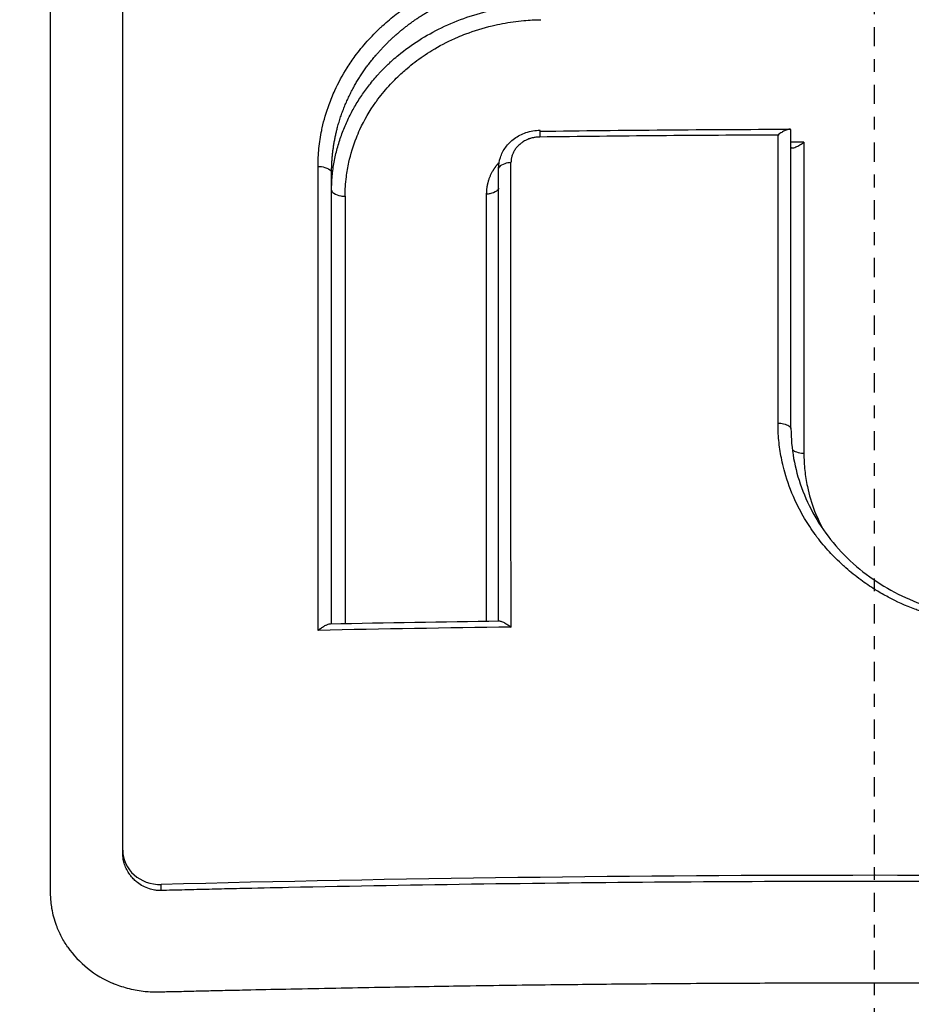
# Model space of a CAD drawing. Header units: millimetres. Extents: x 0 to 4378, y 0 to 2397.
# Tile 516 of 656: x 2244.5 to 2251.45, y 1775.85 to 1783.53. Entities that reach past the tile are written whole.
import ezdxf

# ---------------------------------------------------------------- set-up
doc = ezdxf.new("R2010")
doc.units = ezdxf.units.MM
doc.header["$LTSCALE"] = 0.2
doc.linetypes.add('CENTER2', pattern=[1.125, 0.75, -0.125, 0.125, -0.125])
doc.layers.add('02_Center Line', color=1, linetype='CENTER2')

# ---------------------------------------------------------------- blocks, each defined once
blk = doc.blocks.new('Blk$A16R2-0W24Z')
for p, q in [((-5.8576, 1277.1386), (-5.8576, 1287.0598)), ((-0.648, 1280.4252), (-0.648, 1282.7538)), ((-2.9272, 1278.9257), (-2.9272, 1282.4535)), ((-4.2295, 1278.9038), (-4.2295, 1282.4236)), ((-2.9272, 1282.2993), (-2.9272, 1282.2993)), ((-0.648, 1280.4252), (-0.648, 1280.4252)), ((-5.8576, 1277.1105), (-5.8576, 1277.1386)), ((-5.5576, 1276.8233), (-5.5576, 1276.8708))]:
    blk.add_line(p, q)
for centre, major_axis, ratio, start_param, end_param in [((-2.6029, 1282.6524), (-0.0013, 0.1), 0.032023, 0.000012, 1.088558), ((0.0074, 1254.5912), (-75.6645, 0.0002), 0.371697, 4.722385, 4.74694), ((-2.6029, 1282.6524), (-0.0013, 0.1), 0.032023, 6.200485, 6.283197), ((-0.7551, 1244.9689), (0.0019, 81.4992), 0.000073, 5.163078, 5.193919), ((0.0061, 1254.4806), (75.1014, 0.0001), 0.375219, 1.578167, 1.579506), ((-0.5427, 1244.9633), (-0.0014, 81.1168), 0.000054, 1.087484, 1.120975), ((-4.3556, 1245.1852), (0.0051, 80.6888), 0.000252, 5.1428, 5.192726), ((-2.8484, 1245.1034), (-0.0049, -81.0602), 0.000211, 2.000559, 2.050301), ((-4.1031, 1245.1724), (-0.0052, 80.3463), 0.000261, 1.09132, 1.137515), ((-3.0043, 1245.1115), (0.0051, -80.6209), 0.000231, 4.233607, 4.279597), ((0.0263, 1249.1012), (-80.0986, -0.0004), 0.371981, 4.748065, 4.766862), ((-5.5576, 1277.1462), (0.2969, 0.0472), 0.914372, 2.997185, 4.567978), ((-5.5012, 1276.8975), (-0.8397, -0.4237), 0.903476, 0.124849, 0.655902)]:
    blk.add_ellipse(centre, major_axis=major_axis, ratio=ratio, start_param=start_param, end_param=end_param)
for points, knots in [([(-21.1149, 1241.1292), (-21.6347, 1241.6732), (-22.1125, 1242.2014), (-23.1154, 1243.3634), (-23.6198, 1243.9694), (-25.2399, 1246.0478), (-26.1072, 1247.3887), (-27.04, 1248.9128), (-27.2909, 1249.3345), (-27.8022, 1250.2478), (-28.047, 1250.7226), (-28.3925, 1251.4191), (-28.5128, 1251.6663), (-28.8194, 1252.3103), (-29.0268, 1252.7613), (-29.2578, 1253.3028), (-29.2829, 1253.3619), (-29.3882, 1253.6124), (-29.467, 1253.8044), (-29.9098, 1254.9087), (-30.239, 1255.8339), (-31.6246, 1260.3311), (-32.3868, 1264.8088), (-31.8096, 1270.0567), (-31.7951, 1270.1812), (-31.7465, 1270.5744), (-31.7117, 1270.8317), (-31.5277, 1272.0825), (-31.3369, 1273.0916), (-30.8445, 1275.0997), (-30.5497, 1276.0864), (-29.8907, 1277.9506), (-29.534, 1278.8302), (-28.2745, 1281.5704), (-27.2253, 1283.3591), (-25.709, 1285.4493), (-25.3931, 1285.863), (-24.9045, 1286.4714), (-24.7395, 1286.6718), (-24.4048, 1287.0683), (-24.2339, 1287.2659), (-23.8961, 1287.6468), (-23.7296, 1287.8303), (-23.3964, 1288.1889), (-23.2301, 1288.364), (-22.4107, 1289.2075), (-21.727, 1289.8528), (-20.3926, 1291.0079), (-19.7482, 1291.5246), (-18.5032, 1292.4483), (-17.9064, 1292.8615), (-15.1525, 1294.6387), (-12.8452, 1295.7811), (-9.217, 1297.0924), (-7.9823, 1297.4596), (-5.4925, 1298.0508), (-4.2136, 1298.2778), (-2.9324, 1298.4175)], [0.000202, 0.000202, 0.000202, 0.000202, 0.229071, 0.229071, 0.451055, 0.451055, 0.976928, 0.976928, 1.158323, 1.158323, 1.370376, 1.370376, 1.478744, 1.478744, 1.660636, 1.660636, 1.682878, 1.682878, 1.754881, 1.754881, 2.095999, 2.095999, 3.391402, 3.391402, 3.425371, 3.425371, 3.489795, 3.489795, 3.728653, 3.728653, 3.965316, 3.965316, 4.183283, 4.183283, 4.657702, 4.657702, 4.777295, 4.777295, 4.836881, 4.836881, 4.896376, 4.896376, 4.952913, 4.952913, 5.007544, 5.007544, 5.220073, 5.220073, 5.406505, 5.406505, 5.569953, 5.569953, 6.143852, 6.143852, 6.434427, 6.434427, 6.72683, 6.72683, 6.72683, 6.72683]), ([(-13.3789, 1297.2635), (-13.8804, 1297.0916), (-14.3755, 1296.9111), (-15.5147, 1296.4708), (-16.1527, 1296.2051), (-18.447, 1295.182), (-20.0287, 1294.343), (-23.5054, 1292.2078), (-25.3269, 1290.8536), (-27.4213, 1289.024), (-27.8509, 1288.6318), (-29.1673, 1287.3776), (-30.0124, 1286.4935), (-31.2162, 1285.1172), (-31.6133, 1284.6411), (-32.3936, 1283.6615), (-32.7762, 1283.1568), (-33.5261, 1282.1183), (-33.8925, 1281.5838), (-34.6073, 1280.4856), (-34.9548, 1279.9213), (-35.4551, 1279.0623), (-35.6197, 1278.7713), (-35.9417, 1278.1853), (-36.099, 1277.8904), (-36.4417, 1277.2282), (-36.6248, 1276.8604), (-36.9821, 1276.1149), (-37.1561, 1275.7367), (-37.6624, 1274.5896), (-37.9752, 1273.8152), (-38.4114, 1272.6314), (-38.5534, 1272.2257), (-38.8262, 1271.4045), (-38.9566, 1270.9894), (-39.5822, 1268.8797), (-39.968, 1267.1684), (-40.3155, 1264.9699), (-40.3824, 1264.4901), (-40.7361, 1261.5663), (-40.7314, 1259.7199), (-40.7299, 1258.3094), (-40.73, 1258.0916), (-40.7304, 1257.7622), (-40.7306, 1257.6515), (-40.7308, 1257.3777), (-40.7307, 1257.2176), (-40.7296, 1256.9823), (-40.729, 1256.9068), (-40.7268, 1256.6771), (-40.7247, 1256.5434), (-40.7194, 1256.2926), (-40.7168, 1256.1901), (-40.711, 1255.9891), (-40.708, 1255.8968), (-40.697, 1255.5899), (-40.6875, 1255.3728), (-40.6323, 1254.316), (-40.5622, 1253.4796), (-40.4185, 1252.2382), (-40.3652, 1251.832), (-40.2469, 1251.028), (-40.1822, 1250.63), (-39.973, 1249.4566), (-39.8112, 1248.6824), (-39.4472, 1247.1681), (-39.2464, 1246.4269), (-38.9162, 1245.3352), (-38.804, 1244.9816), (-38.5708, 1244.2815), (-38.4502, 1243.935), (-38.0781, 1242.9125), (-37.8124, 1242.2392), (-37.3904, 1241.2505), (-37.2495, 1240.9318), (-36.8189, 1239.9919), (-36.5162, 1239.3736), (-36.042, 1238.4656), (-35.8842, 1238.1723), (-35.6454, 1237.7416), (-35.5672, 1237.6024), (-35.1601, 1236.8882), (-34.817, 1236.3188), (-34.3708, 1235.6191), (-34.2833, 1235.4836), (-34.0802, 1235.1735), (-33.9639, 1234.999), (-33.7992, 1234.7561), (-33.7515, 1234.6861), (-33.635, 1234.5166), (-33.5637, 1234.4141), (-33.1392, 1233.8099), (-32.7713, 1233.3121), (-32.2109, 1232.5858), (-32.0182, 1232.3411), (-31.7207, 1231.9722), (-31.6172, 1231.8455), (-31.4028, 1231.5859), (-31.2916, 1231.453), (-30.987, 1231.094), (-30.7926, 1230.8703), (-30.466, 1230.5035), (-30.338, 1230.3619), (-30.1011, 1230.1039), (-29.9915, 1229.9861), (-29.8081, 1229.7913), (-29.734, 1229.7132), (-29.52, 1229.4894), (-29.3791, 1229.3443), (-29.0289, 1228.989), (-28.8178, 1228.7792), (-28.3958, 1228.3687), (-28.1839, 1228.1669), (-27.7635, 1227.775), (-27.5552, 1227.5847), (-27.158, 1227.2296), (-26.97, 1227.0647), (-26.6769, 1226.8124), (-26.5735, 1226.7243), (-26.2645, 1226.4638), (-26.0567, 1226.2921), (-25.7487, 1226.0431), (-25.6503, 1225.9644), (-25.3941, 1225.7611), (-25.2344, 1225.6363), (-24.8739, 1225.3589), (-24.6723, 1225.2067), (-24.2704, 1224.9092), (-24.0697, 1224.7634), (-23.6722, 1224.4802), (-23.4752, 1224.3425), (-22.8885, 1223.9402), (-22.4935, 1223.6792), (-21.337, 1222.9445), (-20.5572, 1222.484), (-18.3463, 1221.2783), (-16.8664, 1220.579), (-14.7378, 1219.7309), (-14.1484, 1219.5116), (-13.0266, 1219.1236), (-12.4967, 1218.9522), (-11.4913, 1218.6498), (-11.0182, 1218.5165), (-10.122, 1218.2816), (-9.7003, 1218.1781), (-8.5317, 1217.9111), (-7.7797, 1217.7611), (-6.4508, 1217.5348), (-5.8772, 1217.4494), (-4.4359, 1217.2661), (-3.5637, 1217.1831), (-2.25, 1217.1003), (-1.8122, 1217.0798), (-0.925, 1217.0522), (-0.4968, 1217.0462), (-0.0554, 1217.0462)], [-11.409594, -11.409594, -11.409594, -11.409594, -11.323203, -11.323203, -11.208746, -11.208746, -10.903559, -10.903559, -10.49681, -10.49681, -10.388234, -10.388234, -10.154863, -10.154863, -10.033963, -10.033963, -9.908546, -9.908546, -9.778492, -9.778492, -9.643694, -9.643694, -9.574994, -9.574994, -9.505925, -9.505925, -9.420491, -9.420491, -9.33343, -9.33343, -9.156755, -9.156755, -9.064945, -9.064945, -8.971626, -8.971626, -8.591834, -8.591834, -8.486072, -8.486072, -7.947871, -7.947871, -7.849464, -7.849464, -7.799156, -7.799156, -7.725216, -7.725216, -7.691028, -7.691028, -7.623996, -7.623996, -7.576077, -7.576077, -7.534454, -7.534454, -7.437649, -7.437649, -7.069154, -7.069154, -6.889697, -6.889697, -6.7135, -6.7135, -6.369354, -6.369354, -6.037716, -6.037716, -5.878371, -5.878371, -5.721439, -5.721439, -5.41411, -5.41411, -5.267307, -5.267307, -4.979651, -4.979651, -4.841656, -4.841656, -4.776165, -4.776165, -4.506382, -4.506382, -4.441344, -4.441344, -4.357044, -4.357044, -4.323655, -4.323655, -4.275506, -4.275506, -4.046926, -4.046926, -3.93135, -3.93135, -3.870595, -3.870595, -3.806578, -3.806578, -3.697345, -3.697345, -3.62817, -3.62817, -3.570669, -3.570669, -3.532087, -3.532087, -3.459788, -3.459788, -3.354278, -3.354278, -3.250772, -3.250772, -3.151679, -3.151679, -3.064305, -3.064305, -3.017007, -3.017007, -2.923431, -2.923431, -2.879873, -2.879873, -2.809551, -2.809551, -2.722407, -2.722407, -2.637561, -2.637561, -2.555786, -2.555786, -2.396229, -2.396229, -2.097254, -2.097254, -1.573532, -1.573532, -1.377037, -1.377037, -1.205237, -1.205237, -1.055164, -1.055164, -0.923686, -0.923686, -0.693568, -0.693568, -0.520921, -0.520921, -0.262062, -0.262062, -0.132423, -0.132423, 0, 0, 0, 0]), ([(-20.5804, 1250.9617), (-21.1314, 1251.5322), (-21.6575, 1252.1294), (-22.6491, 1253.3597), (-23.117, 1253.9961), (-24.4324, 1255.9612), (-25.19, 1257.345), (-26.2355, 1259.7337), (-26.5965, 1260.713), (-27.8894, 1265.0063), (-28.2021, 1268.4591), (-27.7446, 1272.6652), (-27.6153, 1273.4821), (-27.2652, 1275.1512), (-27.041, 1275.9989), (-26.6429, 1277.245), (-26.5006, 1277.6551), (-26.0441, 1278.8708), (-25.6984, 1279.6672), (-24.9251, 1281.2306), (-24.497, 1281.9972), (-23.5706, 1283.4778), (-23.0748, 1284.1903), (-22.2761, 1285.2257), (-22.0043, 1285.561), (-21.5874, 1286.0513), (-21.4481, 1286.2113), (-21.161, 1286.5325), (-21.0156, 1286.6913), (-20.2933, 1287.4616), (-19.6951, 1288.0452), (-18.5114, 1289.0966), (-17.9405, 1289.564), (-16.3206, 1290.7869), (-15.2313, 1291.4961), (-13.2434, 1292.6048), (-12.3653, 1293.0373), (-10.7899, 1293.7157), (-10.1031, 1293.9806), (-8.364, 1294.577), (-7.2978, 1294.8763), (-5.6736, 1295.233), (-5.1289, 1295.3364), (-4.034, 1295.5119), (-3.485, 1295.5839), (-2.9324, 1295.6402)], [0.00002, 0.00002, 0.00002, 0.00002, 0.243777, 0.243777, 0.48798, 0.48798, 0.976777, 0.976777, 1.303038, 1.303038, 2.382704, 2.382704, 2.644531, 2.644531, 2.920325, 2.920325, 3.055737, 3.055737, 3.32651, 3.32651, 3.599271, 3.599271, 3.868476, 3.868476, 4.001861, 4.001861, 4.068427, 4.068427, 4.135561, 4.135561, 4.396184, 4.396184, 4.623382, 4.623382, 5.021949, 5.021949, 5.320939, 5.320939, 5.545577, 5.545577, 5.882871, 5.882871, 6.051321, 6.051321, 6.219809, 6.219809, 6.219809, 6.219809]), ([(0.0094, 1293.2189), (-1.1737, 1293.2192), (-2.3681, 1293.1253), (-4.6625, 1292.8084), (-5.8066, 1292.5791), (-8.2758, 1291.925), (-9.5896, 1291.4726), (-13.9175, 1289.6145), (-16.6945, 1287.779), (-21.4376, 1283.1904), (-23.3433, 1280.4613), (-24.975, 1276.716), (-25.2637, 1275.95), (-25.6373, 1274.785), (-25.7525, 1274.3919), (-26.2748, 1272.4247), (-26.531, 1270.8237), (-26.7164, 1267.5383), (-26.6417, 1265.8606), (-26.0345, 1261.8364), (-25.3274, 1259.5279), (-22.924, 1254.4547), (-21.3145, 1252.4568), (-20.2514, 1251.2655)], [-3.158699, -3.158699, -3.158699, -3.158699, -2.982715, -2.982715, -2.805909, -2.805909, -2.595859, -2.595859, -2.0912, -2.0912, -1.576632, -1.576632, -1.447883, -1.447883, -1.383034, -1.383034, -1.125315, -1.125315, -0.864642, -0.864642, -0.492049, -0.492049, -0.000019, -0.000019, -0.000019, -0.000019]), ([(20.2547, 1251.2655), (21.0104, 1252.1125), (22.1924, 1253.5474), (24.1886, 1256.9843), (24.9002, 1258.5672), (26.5903, 1263.6897), (26.8306, 1267.0605), (26.4223, 1271.6089), (26.1116, 1273.2132), (25.4006, 1275.5656), (25.1244, 1276.3367), (23.5524, 1280.1159), (21.6857, 1282.8787), (17.0097, 1287.5415), (14.2528, 1289.4204), (9.8987, 1291.3593), (8.5437, 1291.842), (6.0427, 1292.5259), (4.9142, 1292.7621), (2.9683, 1293.0494), (2.1499, 1293.1348), (0.8961, 1293.2056), (0.4546, 1293.2188), (0.0094, 1293.2189)], [-5.832325, -5.832325, -5.832325, -5.832325, -5.274421, -5.274421, -4.846437, -4.846437, -3.928454, -3.928454, -3.418934, -3.418934, -3.165574, -3.165574, -2.150485, -2.150485, -1.152487, -1.152487, -0.72343, -0.72343, -0.378701, -0.378701, -0.13356, -0.13356, -0.000001, -0.000001, -0.000001, -0.000001]), ([(-6.4207, 1277.7272), (-6.4207, 1277.7566), (-6.4207, 1277.7867), (-6.4207, 1277.8178), (-6.4207, 1278.237), (-6.4207, 1278.645), (-6.4207, 1279.0419), (-6.4207, 1279.4912), (-6.4208, 1279.925), (-6.4208, 1280.3454), (-6.4208, 1280.3878), (-6.4208, 1280.43), (-6.4208, 1280.4721), (-6.4208, 1280.8734), (-6.4207, 1281.2618), (-6.4207, 1281.6375), (-6.4207, 1281.6497), (-6.4207, 1281.6619), (-6.4207, 1281.6741), (-6.4207, 1281.8529), (-6.4207, 1282.0288), (-6.4207, 1282.2019), (-6.4207, 1282.2162), (-6.4207, 1282.2304), (-6.4207, 1282.2446), (-6.4206, 1282.4278), (-6.4206, 1282.5728), (-6.4206, 1282.7825), (-6.4206, 1282.7867), (-6.4206, 1282.7908), (-6.4206, 1282.7951), (-6.4206, 1282.8305), (-6.4206, 1282.8659), (-6.4206, 1282.9011), (-6.4206, 1283.296), (-6.4207, 1283.6767), (-6.4207, 1284.0435), (-6.4206, 1284.2478), (-6.4206, 1284.436), (-6.4206, 1284.6262), (-6.4206, 1284.808), (-6.4206, 1284.9917), (-6.4206, 1285.1928), (-6.4205, 1285.5051), (-6.4205, 1285.8005), (-6.4205, 1286.0944), (-6.4205, 1286.1878), (-6.4205, 1286.281), (-6.4205, 1286.3746), (-6.4205, 1286.4026), (-6.4205, 1286.4306), (-6.4205, 1286.4586), (-6.4205, 1286.5191), (-6.4205, 1286.5796), (-6.4205, 1286.6403), (-6.4205, 1286.6705), (-6.4204, 1286.7008), (-6.4206, 1286.7311), (-6.4207, 1286.7612), (-6.4192, 1286.7915), (-6.4153, 1286.8218), (-6.4105, 1286.8595), (-6.4024, 1286.8972), (-6.391, 1286.9346), (-6.3885, 1286.9429), (-6.3857, 1286.9513), (-6.3828, 1286.9597), (-6.3781, 1286.9732), (-6.373, 1286.9867), (-6.3674, 1287), (-6.3553, 1287.0291), (-6.3412, 1287.0573), (-6.3252, 1287.0848), (-6.3092, 1287.1125), (-6.2913, 1287.1393), (-6.2717, 1287.1651), (-6.2498, 1287.1939), (-6.2258, 1287.2214), (-6.1999, 1287.2475), (-6.179, 1287.2685), (-6.1569, 1287.2885), (-6.1336, 1287.3075), (-6.1075, 1287.3288), (-6.0799, 1287.3488), (-6.051, 1287.3674), (-6.0223, 1287.3859), (-5.9922, 1287.403), (-5.9608, 1287.4184)], [0.7479366, 0.7479366, 0.7479366, 0.7479366, 0.75, 0.75, 0.75, 0.7778267, 0.7778267, 0.7778267, 0.8093257, 0.8093257, 0.8093257, 0.8125, 0.8125, 0.8125, 0.8427642, 0.8427642, 0.8427642, 0.84375, 0.84375, 0.84375, 0.8581849, 0.8581849, 0.8581849, 0.859375, 0.859375, 0.859375, 0.8746955, 0.8746955, 0.8746955, 0.875, 0.875, 0.875, 0.8775605, 0.8775605, 0.8775605, 0.90625, 0.90625, 0.90625, 0.9222304, 0.9222304, 0.9222304, 0.9375, 0.9375, 0.9375, 0.9612141, 0.9612141, 0.9612141, 0.96875, 0.96875, 0.96875, 0.9710053, 0.9710053, 0.9710053, 0.9758787, 0.9758787, 0.9758787, 0.9783012, 0.9783012, 0.9783012, 0.9807089, 0.9807089, 0.9807089, 0.9837027, 0.9837027, 0.9837027, 0.984375, 0.984375, 0.984375, 0.9854706, 0.9854706, 0.9854706, 0.987866, 0.987866, 0.987866, 0.9902844, 0.9902844, 0.9902844, 0.9929842, 0.9929842, 0.9929842, 0.9951532, 0.9951532, 0.9951532, 0.9975841, 0.9975841, 0.9975841, 1, 1, 1, 1]), ([(-4.3352, 1282.4698), (-4.3352, 1282.5166), (-4.3329, 1282.5636), (-4.3282, 1282.6104), (-4.3235, 1282.6573), (-4.3164, 1282.7041), (-4.3069, 1282.7505), (-4.3055, 1282.7573), (-4.3041, 1282.7641), (-4.3026, 1282.7709), (-4.289, 1282.832), (-4.2713, 1282.8924), (-4.2496, 1282.9517), (-4.236, 1282.9888), (-4.2209, 1283.0254), (-4.2043, 1283.0616), (-4.1764, 1283.1224), (-4.1443, 1283.1818), (-4.108, 1283.2392), (-4.0883, 1283.2704), (-4.0674, 1283.3011), (-4.0453, 1283.3311), (-4.0164, 1283.3703), (-3.9855, 1283.4083), (-3.9527, 1283.445), (-3.9194, 1283.4822), (-3.8843, 1283.5181), (-3.8475, 1283.5525), (-3.8417, 1283.5579), (-3.8359, 1283.5633), (-3.8301, 1283.5686), (-3.7965, 1283.5991), (-3.7616, 1283.6286), (-3.7253, 1283.6567), (-3.6889, 1283.685), (-3.6512, 1283.7119), (-3.6122, 1283.7374), (-3.5976, 1283.7469), (-3.5828, 1283.7563), (-3.5679, 1283.7654), (-3.5074, 1283.8022), (-3.4444, 1283.8357), (-3.3794, 1283.8656), (-3.3721, 1283.8689), (-3.3649, 1283.8722), (-3.3576, 1283.8754), (-3.3281, 1283.8885), (-3.2981, 1283.9009), (-3.2678, 1283.9126), (-3.2006, 1283.9384), (-3.1316, 1283.9606), (-3.0614, 1283.9789), (-3.0499, 1283.9819), (-3.0384, 1283.9848), (-3.0269, 1283.9876), (-2.9989, 1283.9943), (-2.9707, 1284.0004), (-2.9424, 1284.0059), (-2.8954, 1284.015), (-2.848, 1284.0223), (-2.8004, 1284.0277), (-2.7524, 1284.0331), (-2.7042, 1284.0368), (-2.656, 1284.0387), (-2.6386, 1284.0394), (-2.6211, 1284.0398), (-2.6036, 1284.04)], [0, 0, 0, 0, 0.0581432, 0.0581432, 0.0581432, 0.1164518, 0.1164518, 0.1164518, 0.1249999, 0.1249999, 0.1249999, 0.2019138, 0.2019138, 0.2019138, 0.2500001, 0.2500001, 0.2500001, 0.3309384, 0.3309384, 0.3309384, 0.3749995, 0.3749995, 0.3749995, 0.4325607, 0.4325607, 0.4325607, 0.4908953, 0.4908953, 0.4908953, 0.4999991, 0.4999991, 0.4999991, 0.5524782, 0.5524782, 0.5524782, 0.6052452, 0.6052452, 0.6052452, 0.6249997, 0.6249997, 0.6249997, 0.7050138, 0.7050138, 0.7050138, 0.7139003, 0.7139003, 0.7139003, 0.7500001, 0.7500001, 0.7500001, 0.8301443, 0.8301443, 0.8301443, 0.8432302, 0.8432302, 0.8432302, 0.875, 0.875, 0.875, 0.9277108, 0.9277108, 0.9277108, 0.9807915, 0.9807915, 0.9807915, 1, 1, 1, 1]), ([(-4.2295, 1282.2833), (-4.2295, 1282.3215), (-4.2277, 1282.3587), (-4.2209, 1282.4321), (-4.2159, 1282.4684), (-4.2029, 1282.5397), (-4.1949, 1282.5748), (-4.1761, 1282.6443), (-4.1653, 1282.6785), (-4.1413, 1282.7454), (-4.1281, 1282.7779), (-4.0995, 1282.8416), (-4.0841, 1282.8727), (-4.0603, 1282.9168), (-4.0523, 1282.9309), (-4.0259, 1282.976), (-4.007, 1283.0055), (-3.9679, 1283.0623), (-3.9477, 1283.0895), (-3.916, 1283.1293), (-3.9044, 1283.1432), (-3.8854, 1283.1655), (-3.8785, 1283.1733), (-3.8653, 1283.188), (-3.859, 1283.1949), (-3.8464, 1283.2084), (-3.8401, 1283.215), (-3.8275, 1283.228), (-3.8213, 1283.2344), (-3.808, 1283.2476), (-3.801, 1283.2544), (-3.7861, 1283.2688), (-3.7783, 1283.2762), (-3.7639, 1283.2894), (-3.7579, 1283.2947), (-3.7372, 1283.3131), (-3.7227, 1283.3256), (-3.6575, 1283.3792), (-3.6045, 1283.4175), (-3.4924, 1283.4888), (-3.4332, 1283.5216), (-3.3079, 1283.582), (-3.2417, 1283.6091), (-3.1044, 1283.6563), (-3.0333, 1283.676), (-2.8855, 1283.7078), (-2.8089, 1283.7193), (-2.6886, 1283.7295), (-2.645, 1283.7316), (-2.6015, 1283.7321)], [0, 0, 0, 0, 0.0347155, 0.0347155, 0.0705545, 0.0705545, 0.1076027, 0.1076027, 0.1466717, 0.1466717, 0.1869872, 0.1869872, 0.2293017, 0.2293017, 0.25, 0.25, 0.2971343, 0.2971343, 0.3465903, 0.3465903, 0.375, 0.375, 0.3938825, 0.3938825, 0.4141002, 0.4141002, 0.4355751, 0.4355751, 0.4551224, 0.4551224, 0.4733698, 0.4733698, 0.4897428, 0.4897428, 0.5, 0.5, 0.5228211, 0.5228211, 0.6006731, 0.6006731, 0.6811081, 0.6811081, 0.7661787, 0.7661787, 0.854218, 0.854218, 0.9472304, 0.9472304, 1, 1, 1, 1]), ([(-4.1241, 1282.2373), (-4.1241, 1282.2877), (-4.121, 1282.3382), (-4.1147, 1282.3884), (-4.11, 1282.4264), (-4.1035, 1282.4643), (-4.0952, 1282.5018), (-4.0809, 1282.5663), (-4.0613, 1282.63), (-4.0367, 1282.6921), (-4.028, 1282.714), (-4.0187, 1282.7358), (-4.0087, 1282.7573), (-3.9746, 1282.8312), (-3.9331, 1282.9025), (-3.885, 1282.9702), (-3.8793, 1282.978), (-3.8737, 1282.9859), (-3.8679, 1282.9936), (-3.8377, 1283.0341), (-3.8051, 1283.0732), (-3.7703, 1283.1107), (-3.7411, 1283.1422), (-3.7103, 1283.1726), (-3.678, 1283.2017), (-3.6658, 1283.2128), (-3.6534, 1283.2237), (-3.6407, 1283.2343), (-3.6011, 1283.2679), (-3.5595, 1283.2996), (-3.5161, 1283.3292), (-3.4935, 1283.3447), (-3.4704, 1283.3596), (-3.4469, 1283.3739), (-3.3902, 1283.4084), (-3.3308, 1283.4396), (-3.2695, 1283.4672), (-3.2615, 1283.4708), (-3.2534, 1283.4744), (-3.2453, 1283.4778), (-3.2248, 1283.4866), (-3.2041, 1283.4951), (-3.1832, 1283.503), (-3.1161, 1283.5287), (-3.0471, 1283.5501), (-2.9767, 1283.5669), (-2.9503, 1283.5732), (-2.9237, 1283.5789), (-2.897, 1283.584), (-2.8421, 1283.5944), (-2.7867, 1283.602), (-2.731, 1283.607), (-2.6872, 1283.6109), (-2.6433, 1283.6132), (-2.5994, 1283.6137)], [0, 0, 0, 0, 0.0711759, 0.0711759, 0.0711759, 0.125, 0.125, 0.125, 0.2174165, 0.2174165, 0.2174165, 0.25, 0.25, 0.25, 0.3619636, 0.3619636, 0.3619636, 0.375, 0.375, 0.375, 0.4428947, 0.4428947, 0.4428947, 0.5, 0.5, 0.5, 0.5216444, 0.5216444, 0.5216444, 0.5896095, 0.5896095, 0.5896095, 0.625, 0.625, 0.625, 0.7104879, 0.7104879, 0.7104879, 0.7216778, 0.7216778, 0.7216778, 0.75, 0.75, 0.75, 0.8408704, 0.8408704, 0.8408704, 0.875, 0.875, 0.875, 0.9449962, 0.9449962, 0.9449962, 1, 1, 1, 1]), ([(-0.648, 1282.7538), (-0.648, 1282.7559), (-0.649, 1282.7573), (-0.6505, 1282.7583), (-0.6523, 1282.7595), (-0.6549, 1282.76), (-0.658, 1282.76), (-0.6649, 1282.7599), (-0.6742, 1282.7575), (-0.6854, 1282.753), (-0.6877, 1282.752), (-0.69, 1282.751), (-0.6924, 1282.7499), (-0.701, 1282.746), (-0.7103, 1282.741), (-0.7199, 1282.735), (-0.7293, 1282.729), (-0.7391, 1282.722), (-0.7489, 1282.714)], [-0.01932859, -0.01932859, -0.01932859, -0.01932859, -0.0172437, -0.0172437, -0.0172437, -0.01472022, -0.01472022, -0.01472022, -0.00918037, -0.00918037, -0.00918037, -0.0080494, -0.0080494, -0.0080494, -0.00399872, -0.00399872, -0.00399872, -0.00000074, -0.00000074, -0.00000074, -0.00000074]), ([(-2.9272, 1282.4545), (-2.9273, 1282.483), (-2.9225, 1282.5117), (-2.9043, 1282.5673), (-2.8902, 1282.5948), (-2.8535, 1282.6448), (-2.8303, 1282.6678), (-2.7774, 1282.7065), (-2.7467, 1282.7224), (-2.6794, 1282.7454), (-2.6415, 1282.7519), (-2.6042, 1282.7524)], [0, 0, 0, 0, 0.00895335, 0.00895335, 0.01838302, 0.01838302, 0.02820011, 0.02820011, 0.03841769, 0.03841769, 0.04963325, 0.04963325, 0.04963325, 0.04963325]), ([(-2.6063, 1282.6987), (-2.6139, 1282.6986), (-2.6209, 1282.6982), (-2.6334, 1282.6972), (-2.639, 1282.6965), (-2.6482, 1282.6951), (-2.652, 1282.6945), (-2.6623, 1282.6924), (-2.6684, 1282.691), (-2.6771, 1282.6885), (-2.6801, 1282.6876), (-2.6855, 1282.6858), (-2.6881, 1282.685), (-2.6966, 1282.6819), (-2.702, 1282.6796), (-2.7104, 1282.6758), (-2.7136, 1282.6743), (-2.7225, 1282.6697), (-2.728, 1282.6665), (-2.7346, 1282.6624), (-2.736, 1282.6615), (-2.7437, 1282.6565), (-2.7494, 1282.6523), (-2.7602, 1282.6438), (-2.7652, 1282.6395), (-2.7757, 1282.6298), (-2.7809, 1282.6243), (-2.7886, 1282.6155), (-2.7913, 1282.6122), (-2.7997, 1282.6013), (-2.8047, 1282.5936), (-2.8133, 1282.5781), (-2.8168, 1282.5704), (-2.8226, 1282.5547), (-2.825, 1282.5467), (-2.8285, 1282.5305), (-2.8297, 1282.5223), (-2.8307, 1282.5093), (-2.8309, 1282.5045), (-2.8309, 1282.4996)], [0, 0, 0, 0, 0.024339, 0.024339, 0.046422, 0.046422, 0.063135, 0.063135, 0.093918, 0.093918, 0.11053, 0.11053, 0.12627, 0.12627, 0.164466, 0.164466, 0.18889, 0.18889, 0.237395, 0.237395, 0.251509, 0.251509, 0.313558, 0.313558, 0.37668, 0.37668, 0.455034, 0.455034, 0.501837, 0.501837, 0.609274, 0.609274, 0.714679, 0.714679, 0.823425, 0.823425, 0.934378, 0.934378, 1, 1, 1, 1]), ([(-0.648, 1282.6194), (-0.6479, 1282.6173), (-0.6467, 1282.6157), (-0.6429, 1282.6136), (-0.6401, 1282.6133), (-0.6299, 1282.6138), (-0.6202, 1282.6165), (-0.5997, 1282.6251), (-0.5896, 1282.6304), (-0.5652, 1282.6453), (-0.5542, 1282.6538), (-0.5473, 1282.6594)], [0.00003812, 0.00003812, 0.00003812, 0.00003812, 0.00207603, 0.00207603, 0.00436157, 0.00436157, 0.00918267, 0.00918267, 0.0130854, 0.0130854, 0.01833674, 0.01833674, 0.01833674, 0.01833674]), ([(-4.3352, 1282.4698), (-4.3174, 1282.47), (-4.2984, 1282.4669), (-4.2612, 1282.4555), (-4.2439, 1282.4463), (-4.2316, 1282.4322), (-4.2295, 1282.4279), (-4.2295, 1282.4236)], [0.0000002, 0.0000002, 0.0000002, 0.0000002, 0.3681186, 0.3681186, 0.8091812, 0.8091812, 1, 1, 1, 1]), ([(-2.8309, 1282.4996), (-2.8476, 1282.4992), (-2.8648, 1282.4959), (-2.88, 1282.4907), (-2.8982, 1282.4846), (-2.9134, 1282.4759), (-2.9213, 1282.4668), (-2.9251, 1282.4624), (-2.9272, 1282.4579), (-2.9272, 1282.4535)], [0, 0, 0, 0, 0.361739, 0.361739, 0.361739, 0.794261, 0.794261, 0.794261, 1, 1, 1, 1]), ([(-2.9272, 1282.2993), (-2.9274, 1282.2916), (-2.934, 1282.2836), (-2.9446, 1282.2764), (-2.9572, 1282.2678), (-2.9756, 1282.2604), (-2.9953, 1282.2564), (-3.0044, 1282.2546), (-3.0139, 1282.2535), (-3.0232, 1282.2533)], [0.0001944, 0.0001944, 0.0001944, 0.0001944, 0.3627707, 0.3627707, 0.3627707, 0.7980643, 0.7980643, 0.7980643, 1, 1, 1, 1]), ([(-4.2295, 1282.2833), (-4.2293, 1282.2755), (-4.2223, 1282.2674), (-4.1976, 1282.2514), (-4.178, 1282.244), (-4.1464, 1282.238), (-4.135, 1282.237), (-4.1241, 1282.2373)], [0, 0, 0, 0, 0.350032, 0.350032, 0.774405, 0.774405, 1, 1, 1, 1]), ([(-0.5417, 1279.7244), (-0.5697, 1279.7719), (-0.5951, 1279.8205), (-0.6495, 1279.9402), (-0.6759, 1280.0121), (-0.7038, 1280.1114), (-0.7103, 1280.1375), (-0.726, 1280.2084), (-0.7335, 1280.2534), (-0.7444, 1280.3446), (-0.7476, 1280.3907), (-0.7488, 1280.4476), (-0.7489, 1280.4582), (-0.7489, 1280.4688)], [0.6844931, 0.6844931, 0.6844931, 0.6844931, 0.7500001, 0.7500001, 0.8422739, 0.8422739, 0.8750003, 0.8750003, 0.9305213, 0.9305213, 0.9870219, 0.9870219, 1, 1, 1, 1]), ([(-0.7489, 1280.4688), (-0.7343, 1280.4688), (-0.7191, 1280.4666), (-0.7051, 1280.4629), (-0.6892, 1280.4588), (-0.6748, 1280.4528), (-0.6645, 1280.4461), (-0.6553, 1280.4401), (-0.6493, 1280.4335), (-0.6482, 1280.4271), (-0.648, 1280.4265), (-0.648, 1280.4259), (-0.648, 1280.4252)], [0, 0, 0, 0, 0.309014, 0.309014, 0.309014, 0.659804, 0.659804, 0.659804, 0.970047, 0.970047, 0.970047, 1, 1, 1, 1]), ([(-0.648, 1280.4252), (-0.648, 1280.2703), (-0.6194, 1280.1136), (-0.5103, 1279.813), (-0.4264, 1279.6658), (-0.2109, 1279.4045), (-0.0749, 1279.288), (0.221, 1279.1095), (0.3825, 1279.0423), (0.6893, 1278.9638), (0.8357, 1278.9445), (0.9808, 1278.9438)], [0, 0, 0, 0, 0.0519129, 0.0519129, 0.1058774, 0.1058774, 0.1607479, 0.1607479, 0.2128245, 0.2128245, 0.2563612, 0.2563612, 0.2563612, 0.2563612]), ([(-0.6374, 1280.2601), (-0.6318, 1280.2555), (-0.6242, 1280.2511), (-0.6012, 1280.2413), (-0.584, 1280.2366), (-0.5601, 1280.2337), (-0.5536, 1280.2333), (-0.5472, 1280.2332)], [0.2701291, 0.2701291, 0.2701291, 0.2701291, 0.5, 0.5, 0.8657063, 0.8657063, 1, 1, 1, 1]), ([(-0.5472, 1280.2332), (-0.5472, 1280.1883), (-0.5449, 1280.1434), (-0.5401, 1280.0986), (-0.5356, 1280.0563), (-0.5289, 1280.0142), (-0.52, 1279.9725), (-0.5063, 1279.9079), (-0.4872, 1279.8443), (-0.4632, 1279.7821), (-0.4534, 1279.7569), (-0.4428, 1279.7319), (-0.4314, 1279.7071), (-0.4215, 1279.6855), (-0.4109, 1279.6641), (-0.3998, 1279.6429)], [0, 0, 0, 0, 0.0625, 0.0625, 0.0625, 0.1215227, 0.1215227, 0.1215227, 0.2128591, 0.2128591, 0.2128591, 0.2500003, 0.2500003, 0.2500003, 0.2825007, 0.2825007, 0.2825007, 0.2825007]), ([(0.5987, 1278.9344), (0.5253, 1278.95), (0.4531, 1278.9699), (0.3826, 1278.9938), (0.3735, 1278.9969), (0.3643, 1279.0001), (0.3552, 1279.0034), (0.3428, 1279.0078), (0.3304, 1279.0124), (0.318, 1279.0171), (0.2465, 1279.0443), (0.1769, 1279.0758), (0.11, 1279.1113), (0.0788, 1279.1278), (0.0483, 1279.1452), (0.0183, 1279.1634), (0.0149, 1279.1655), (0.0115, 1279.1676), (0.0081, 1279.1697), (-0.0305, 1279.1937), (-0.0681, 1279.2191), (-0.1044, 1279.2458), (-0.1443, 1279.2752), (-0.1828, 1279.3062), (-0.2197, 1279.3386), (-0.2277, 1279.3457), (-0.2358, 1279.3529), (-0.2437, 1279.3602), (-0.2803, 1279.3936), (-0.3153, 1279.4284), (-0.3485, 1279.4645), (-0.3818, 1279.5007), (-0.4133, 1279.5383), (-0.4428, 1279.5771), (-0.4482, 1279.5842), (-0.4536, 1279.5914), (-0.4588, 1279.5986), (-0.4887, 1279.6393), (-0.5163, 1279.6814), (-0.5417, 1279.7244)], [0.1417191, 0.1417191, 0.1417191, 0.1417191, 0.2245257, 0.2245257, 0.2245257, 0.2352819, 0.2352819, 0.2352819, 0.2500001, 0.2500001, 0.2500001, 0.3353253, 0.3353253, 0.3353253, 0.3750004, 0.3750004, 0.3750004, 0.3795212, 0.3795212, 0.3795212, 0.4310028, 0.4310028, 0.4310028, 0.4875887, 0.4875887, 0.4875887, 0.5000005, 0.5000005, 0.5000005, 0.5571926, 0.5571926, 0.5571926, 0.6144663, 0.6144663, 0.6144663, 0.6250007, 0.6250007, 0.6250007, 0.6844931, 0.6844931, 0.6844931, 0.6844931]), ([(-2.9223, 1278.9258), (-2.9205, 1278.9258), (-2.9182, 1278.9255), (-2.9156, 1278.9249), (-2.909, 1278.9234), (-2.9, 1278.9201), (-2.8896, 1278.9151), (-2.8868, 1278.9137), (-2.8838, 1278.9123), (-2.8809, 1278.9107), (-2.8732, 1278.9066), (-2.8649, 1278.9017), (-2.8565, 1278.8961), (-2.8518, 1278.893), (-2.8474, 1278.89), (-2.8434, 1278.887), (-2.8387, 1278.8835), (-2.8345, 1278.8803), (-2.8307, 1278.8774)], [0.00275972, 0.00275972, 0.00275972, 0.00275972, 0.00434698, 0.00434698, 0.00434698, 0.00830107, 0.00830107, 0.00830107, 0.0093663, 0.0093663, 0.0093663, 0.01210725, 0.01210725, 0.01210725, 0.01362991, 0.01362991, 0.01362991, 0.0154347, 0.0154347, 0.0154347, 0.0154347]), ([(-4.335, 1278.8522), (-4.3262, 1278.8596), (-4.3174, 1278.8663), (-4.3088, 1278.8722), (-4.3059, 1278.8742), (-4.303, 1278.8761), (-4.3002, 1278.8779), (-4.2916, 1278.8833), (-4.2831, 1278.8881), (-4.2751, 1278.8919), (-4.2726, 1278.8932), (-4.2702, 1278.8943), (-4.2678, 1278.8953), (-4.2589, 1278.8992), (-4.251, 1278.9018), (-4.2448, 1278.9029), (-4.2425, 1278.9033), (-4.2405, 1278.9036), (-4.2386, 1278.9036)], [0.00000287, 0.00000287, 0.00000287, 0.00000287, 0.00355758, 0.00355758, 0.00355758, 0.00475145, 0.00475145, 0.00475145, 0.00839457, 0.00839457, 0.00839457, 0.00953659, 0.00953659, 0.00953659, 0.01381287, 0.01381287, 0.01381287, 0.01535091, 0.01535091, 0.01535091, 0.01535091]), ([(-6.2867, 1276.3826), (-6.2956, 1276.3954), (-6.3041, 1276.4085), (-6.3123, 1276.422), (-6.3204, 1276.4355), (-6.3282, 1276.4493), (-6.3355, 1276.4633), (-6.3502, 1276.4914), (-6.3631, 1276.5204), (-6.3741, 1276.5502), (-6.3822, 1276.572), (-6.3891, 1276.5938), (-6.395, 1276.6158), (-6.4009, 1276.638), (-6.4058, 1276.6603), (-6.4097, 1276.6828), (-6.4127, 1276.6999), (-6.4151, 1276.7171), (-6.417, 1276.7345), (-6.4196, 1276.7592), (-6.4206, 1276.7841), (-6.421, 1276.8093), (-6.4211, 1276.8152), (-6.4212, 1276.8211), (-6.4212, 1276.827), (-6.4214, 1276.8464), (-6.4211, 1276.8656), (-6.4211, 1276.8848), (-6.4211, 1276.8897), (-6.4212, 1276.8946), (-6.4212, 1276.8996), (-6.4212, 1276.905), (-6.4213, 1276.9105), (-6.4213, 1276.916), (-6.4215, 1276.9658), (-6.4211, 1277.0153), (-6.421, 1277.0656), (-6.4208, 1277.1039), (-6.4207, 1277.1426), (-6.4207, 1277.1822), (-6.4208, 1277.2452), (-6.4208, 1277.305), (-6.4208, 1277.3639), (-6.4208, 1277.3761), (-6.4208, 1277.3883), (-6.4208, 1277.4005), (-6.4208, 1277.4592), (-6.4208, 1277.5173), (-6.4208, 1277.5772), (-6.4207, 1277.5892), (-6.4207, 1277.6013), (-6.4207, 1277.6135), (-6.4207, 1277.6504), (-6.4207, 1277.6881), (-6.4207, 1277.7272)], [0.71415673, 0.71415673, 0.71415673, 0.71415673, 0.71531044, 0.71531044, 0.71531044, 0.7164591, 0.7164591, 0.7164591, 0.71875, 0.71875, 0.71875, 0.72042182, 0.72042182, 0.72042182, 0.72211417, 0.72211417, 0.72211417, 0.72340425, 0.72340425, 0.72340425, 0.72524491, 0.72524491, 0.72524491, 0.72567726, 0.72567726, 0.72567726, 0.72708246, 0.72708246, 0.72708246, 0.72744673, 0.72744673, 0.72744673, 0.72785169, 0.72785169, 0.72785169, 0.73155671, 0.73155671, 0.73155671, 0.734375, 0.734375, 0.734375, 0.73886354, 0.73886354, 0.73886354, 0.73979676, 0.73979676, 0.73979676, 0.74429333, 0.74429333, 0.74429333, 0.74519722, 0.74519722, 0.74519722, 0.74793659, 0.74793659, 0.74793659, 0.74793659]), ([(-5.5576, 1276.8233), (-5.5699, 1276.823), (-5.582, 1276.8234), (-5.594, 1276.8246), (-5.5997, 1276.8252), (-5.6053, 1276.8259), (-5.611, 1276.8269), (-5.6243, 1276.8291), (-5.6374, 1276.8324), (-5.6502, 1276.8365), (-5.6673, 1276.8419), (-5.6838, 1276.8489), (-5.6996, 1276.8573), (-5.715, 1276.8656), (-5.7296, 1276.8751), (-5.7433, 1276.8858), (-5.7525, 1276.893), (-5.7613, 1276.9007), (-5.7696, 1276.9089), (-5.7788, 1276.918), (-5.7873, 1276.9276), (-5.7952, 1276.9377), (-5.7979, 1276.9412), (-5.8006, 1276.9448), (-5.8032, 1276.9484), (-5.8119, 1276.9606), (-5.8197, 1276.9734), (-5.8265, 1276.9866), (-5.8331, 1276.9995), (-5.8388, 1277.0128), (-5.8434, 1277.0263), (-5.8477, 1277.0389), (-5.8511, 1277.0518), (-5.8534, 1277.0648), (-5.8538, 1277.0666), (-5.8541, 1277.0684), (-5.8544, 1277.0702), (-5.8565, 1277.0836), (-5.8576, 1277.097), (-5.8576, 1277.1105)], [0, 0, 0, 0, 0.0769925, 0.0769925, 0.0769925, 0.1134764, 0.1134764, 0.1134764, 0.1997717, 0.1997717, 0.1997717, 0.3144977, 0.3144977, 0.3144977, 0.4261568, 0.4261568, 0.4261568, 0.5010774, 0.5010774, 0.5010774, 0.5840718, 0.5840718, 0.5840718, 0.6129087, 0.6129087, 0.6129087, 0.7105138, 0.7105138, 0.7105138, 0.8062793, 0.8062793, 0.8062793, 0.8958406, 0.8958406, 0.8958406, 0.908214, 0.908214, 0.908214, 0.9999989, 0.9999989, 0.9999989, 0.9999989]), ([(5.5641, 1276.8706), (3.7142, 1276.9179), (1.8626, 1276.9418), (-1.8498, 1276.942), (-3.7045, 1276.9181), (-5.5576, 1276.8708)], [0, 0, 0, 0, 0.4995825, 0.4995825, 0.9999999, 0.9999999, 0.9999999, 0.9999999]), ([(0.003, 1276.8944), (-0.5049, 1276.8944), (-1.0127, 1276.8927), (-1.5205, 1276.8891), (-2.0284, 1276.8855), (-2.5362, 1276.8802), (-3.0438, 1276.8731), (-3.5514, 1276.866), (-4.0589, 1276.8571), (-4.566, 1276.8464), (-4.6928, 1276.8438), (-4.8196, 1276.841), (-4.9463, 1276.8381), (-5.0097, 1276.8367), (-5.0731, 1276.8352), (-5.1365, 1276.8337), (-5.1998, 1276.8322), (-5.2632, 1276.8307), (-5.3266, 1276.8291), (-5.3899, 1276.8276), (-5.4533, 1276.8259), (-5.5166, 1276.8245), (-5.5302, 1276.8242), (-5.5439, 1276.8237), (-5.5576, 1276.8233)], [0.500027, 0.500027, 0.500027, 0.500027, 0.636912, 0.636912, 0.636912, 0.773829, 0.773829, 0.773829, 0.9107426, 0.9107426, 0.9107426, 0.944971, 0.944971, 0.944971, 0.9620852, 0.9620852, 0.9620852, 0.9791994, 0.9791994, 0.9791994, 0.9963132, 0.9963132, 0.9963132, 1, 1, 1, 1]), ([(5.5641, 1276.8232), (5.5504, 1276.8235), (5.5367, 1276.8238), (5.523, 1276.8242), (5.5186, 1276.8243), (5.5141, 1276.8244), (5.5097, 1276.8245), (5.4508, 1276.826), (5.3919, 1276.8275), (5.333, 1276.8289), (5.3076, 1276.8295), (5.2823, 1276.8302), (5.2569, 1276.8308), (5.2189, 1276.8317), (5.1809, 1276.8326), (5.1429, 1276.8335), (5.0795, 1276.835), (5.0162, 1276.8365), (4.9528, 1276.8379), (4.826, 1276.8408), (4.6993, 1276.8436), (4.5725, 1276.8463), (4.0653, 1276.8569), (3.5579, 1276.8658), (3.0503, 1276.873), (2.5427, 1276.8801), (2.0349, 1276.8855), (1.5271, 1276.889), (1.0191, 1276.8926), (0.5111, 1276.8944), (0.003, 1276.8944)], [0.0000001, 0.0000001, 0.0000001, 0.0000001, 0.0037017, 0.0037017, 0.0037017, 0.0049034, 0.0049034, 0.0049034, 0.0208155, 0.0208155, 0.0208155, 0.0276625, 0.0276625, 0.0276625, 0.0379293, 0.0379293, 0.0379293, 0.0550431, 0.0550431, 0.0550431, 0.0892707, 0.0892707, 0.0892707, 0.226181, 0.226181, 0.226181, 0.3630914, 0.3630914, 0.3630914, 0.500027, 0.500027, 0.500027, 0.500027]), ([(5.9608, 1276.1145), (5.9458, 1276.1075), (5.9308, 1276.1009), (5.9102, 1276.0924), (5.9046, 1276.0901), (5.8893, 1276.0841), (5.8795, 1276.0804), (5.8448, 1276.068), (5.82, 1276.0604), (5.772, 1276.0479), (5.7486, 1276.0431), (5.7191, 1276.0385), (5.7122, 1276.0375), (5.6977, 1276.0358), (5.6884, 1276.0347), (5.6773, 1276.0337), (5.6765, 1276.0336), (5.6676, 1276.0328), (5.659, 1276.0322), (5.6406, 1276.0311), (5.6308, 1276.0307), (5.6086, 1276.0301), (5.5962, 1276.0301), (5.5729, 1276.0301), (5.5622, 1276.0303), (5.5456, 1276.0306), (5.5393, 1276.0308), (5.5285, 1276.031), (5.5202, 1276.0312), (5.5021, 1276.0317), (5.4931, 1276.0319), (5.48, 1276.0323), (5.4769, 1276.0324), (5.4734, 1276.0325), (5.473, 1276.0325), (5.4603, 1276.0328), (5.4399, 1276.0334), (5.3937, 1276.0347), (5.3682, 1276.0354), (5.3536, 1276.0358), (5.3341, 1276.0362), (5.295, 1276.0372), (5.2838, 1276.0374), (5.2663, 1276.0378), (5.2609, 1276.0379), (5.2305, 1276.0386), (5.194, 1276.0395), (5.1165, 1276.0413), (5.0753, 1276.0422), (5.0355, 1276.0431), (5.0282, 1276.0433), (4.9693, 1276.0447), (4.9178, 1276.0458), (4.7488, 1276.0497), (4.6332, 1276.0522), (4.4572, 1276.0558), (4.3972, 1276.0571), (4.0958, 1276.0631), (3.8563, 1276.0675), (3.4935, 1276.0735), (3.3702, 1276.0755), (3.1533, 1276.0787), (3.0598, 1276.0801), (2.5187, 1276.0875), (2.0718, 1276.0922), (1.1568, 1276.099), (0.6887, 1276.1009), (0.1486, 1276.1015), (0.0761, 1276.1015), (-0.2025, 1276.1015), (-0.4102, 1276.1013), (-0.8264, 1276.1001), (-1.0349, 1276.0992), (-1.3682, 1276.0973), (-1.4939, 1276.0965), (-1.8286, 1276.094), (-2.0359, 1276.0922), (-2.3337, 1276.0891), (-2.4279, 1276.0881), (-2.7568, 1276.0843), (-2.9966, 1276.081), (-3.4418, 1276.0742), (-3.646, 1276.0708), (-4.0812, 1276.063), (-4.3128, 1276.0585), (-4.6511, 1276.0515), (-4.7554, 1276.0493), (-4.8742, 1276.0467), (-4.8881, 1276.0464), (-4.9616, 1276.0448), (-5.0213, 1276.0435), (-5.1111, 1276.0414), (-5.1301, 1276.041), (-5.1741, 1276.04), (-5.197, 1276.0395), (-5.2407, 1276.0385), (-5.2506, 1276.0382), (-5.2627, 1276.038), (-5.2638, 1276.0379), (-5.2924, 1276.0373), (-5.3181, 1276.0366), (-5.3692, 1276.0353), (-5.3941, 1276.0347), (-5.4349, 1276.0338), (-5.4516, 1276.0335), (-5.479, 1276.0331), (-5.4901, 1276.0328), (-5.5015, 1276.0326), (-5.5025, 1276.0326), (-5.5139, 1276.0323), (-5.5221, 1276.0321), (-5.5395, 1276.0317), (-5.5467, 1276.0315), (-5.5542, 1276.0314), (-5.555, 1276.0313), (-5.5607, 1276.0312), (-5.5654, 1276.0311), (-5.5752, 1276.031), (-5.5799, 1276.0309), (-5.5906, 1276.0307), (-5.5966, 1276.0306), (-5.6215, 1276.0303), (-5.64, 1276.0308), (-5.6625, 1276.0325), (-5.666, 1276.0328), (-5.6742, 1276.0336), (-5.6788, 1276.034), (-5.7037, 1276.0367), (-5.7242, 1276.0396), (-5.7651, 1276.0468), (-5.7853, 1276.0511), (-5.8255, 1276.0612), (-5.8455, 1276.067), (-5.8844, 1276.0798), (-5.9033, 1276.0868), (-5.9255, 1276.0958), (-5.9294, 1276.0973), (-5.9332, 1276.099)], [0.4308165, 0.4308165, 0.4308165, 0.4308165, 0.4319529, 0.4319529, 0.4323771, 0.4323771, 0.4331191, 0.4331191, 0.4350247, 0.4350247, 0.436912, 0.436912, 0.4375, 0.4375, 0.4381682, 0.4381682, 0.438221, 0.438221, 0.4387409, 0.4387409, 0.4392978, 0.4392978, 0.4400193, 0.4400193, 0.4407618, 0.4407618, 0.4414062, 0.4414062, 0.4423686, 0.4423686, 0.4431151, 0.4431151, 0.443331, 0.443331, 0.4433594, 0.4433594, 0.4441985, 0.4441985, 0.4453125, 0.4453125, 0.4479274, 0.4479274, 0.4488405, 0.4488405, 0.4492187, 0.4492187, 0.4509218, 0.4509218, 0.4526843, 0.4526843, 0.453125, 0.453125, 0.4566024, 0.4566024, 0.4646253, 0.4646253, 0.46875, 0.46875, 0.4851605, 0.4851605, 0.4936128, 0.4936128, 0.5, 0.5, 0.5305013, 0.5305013, 0.5625, 0.5625, 0.5674377, 0.5674377, 0.5813991, 0.5813991, 0.5953856, 0.5953856, 0.6039167, 0.6039167, 0.6182676, 0.6182676, 0.625, 0.625, 0.6420973, 0.6420973, 0.65625, 0.65625, 0.671875, 0.671875, 0.6787717, 0.6787717, 0.6796875, 0.6796875, 0.6835937, 0.6835937, 0.6855469, 0.6855469, 0.6870922, 0.6870922, 0.6875, 0.6875, 0.6875436, 0.6875436, 0.6885743, 0.6885743, 0.6897281, 0.6897281, 0.6906377, 0.6906377, 0.691338, 0.691338, 0.6914062, 0.6914062, 0.6921197, 0.6921197, 0.6932165, 0.6932165, 0.6933594, 0.6933594, 0.6941767, 0.6941767, 0.6947694, 0.6947694, 0.6953125, 0.6953125, 0.6966803, 0.6966803, 0.6969329, 0.6969329, 0.6972656, 0.6972656, 0.6986933, 0.6986933, 0.7000829, 0.7000829, 0.7014726, 0.7014726, 0.702837, 0.702837, 0.703125, 0.703125, 0.703125, 0.703125])]:
    blk.add_open_spline(points, degree=3, knots=knots)
for points, weights, knots in [([(-4.2295, 1282.4236), (-4.2295, 1282.5382), (-4.1961, 1282.8011), (-4.0554, 1283.1192), (-3.8727, 1283.3578), (-3.7113, 1283.5165), (-3.5272, 1283.6535), (-3.3132, 1283.7695), (-3.0828, 1283.8549), (-2.8437, 1283.9072), (-2.6815, 1283.9202), (-2.6015, 1283.9214)], [0.999999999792, 0.999999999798, 0.999999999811, 0.999999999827, 0.999999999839, 0.999999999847, 0.999999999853, 0.999999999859, 0.999999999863, 0.999999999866, 0.999999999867, 0.999999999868], [0, 0, 0, 0, 0.149228, 0.341945, 0.438482, 0.522156, 0.61848, 0.714614, 0.810956, 0.906804, 1, 1, 1, 1]), ([(-2.9229, 1282.5021), (-2.9534, 1282.4691), (-2.9778, 1282.4316), (-3.0136, 1282.3475), (-3.0232, 1282.3003), (-3.0232, 1282.2533)], [1.00000000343, 1.00000000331, 1.00000000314, 1.00000000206, 1.00000000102, 1], [0.5521232, 0.5521232, 0.5521232, 0.5521232, 0.7645287, 0.7645287, 1, 1, 1, 1])]:
    blk.add_rational_spline(points, weights, degree=3, knots=knots)
for points in [[(-2.6038, 1282.7442), (-1.9554, 1282.7526), (-1.3066, 1282.7578), (-0.6579, 1282.76)], [(-2.9272, 1282.4545), (-2.9272, 1282.4542), (-2.9272, 1282.4538), (-2.9272, 1282.4535)], [(-4.2387, 1278.9036), (-3.8, 1278.9123), (-3.3612, 1278.9197), (-2.9223, 1278.9258)]]:
    blk.add_open_spline(points, degree=3)
at = {"layer": '02_Center Line'}
blk.add_line((0, 1425.3065), (0, -16.5297), dxfattribs=at)

msp = doc.modelspace()

# ---------------------------------------------------------------- block references
msp.add_blockref('Blk$A16R2-0W24Z', (2251.163, 499.9149))

doc.saveas('drawing.dxf')
